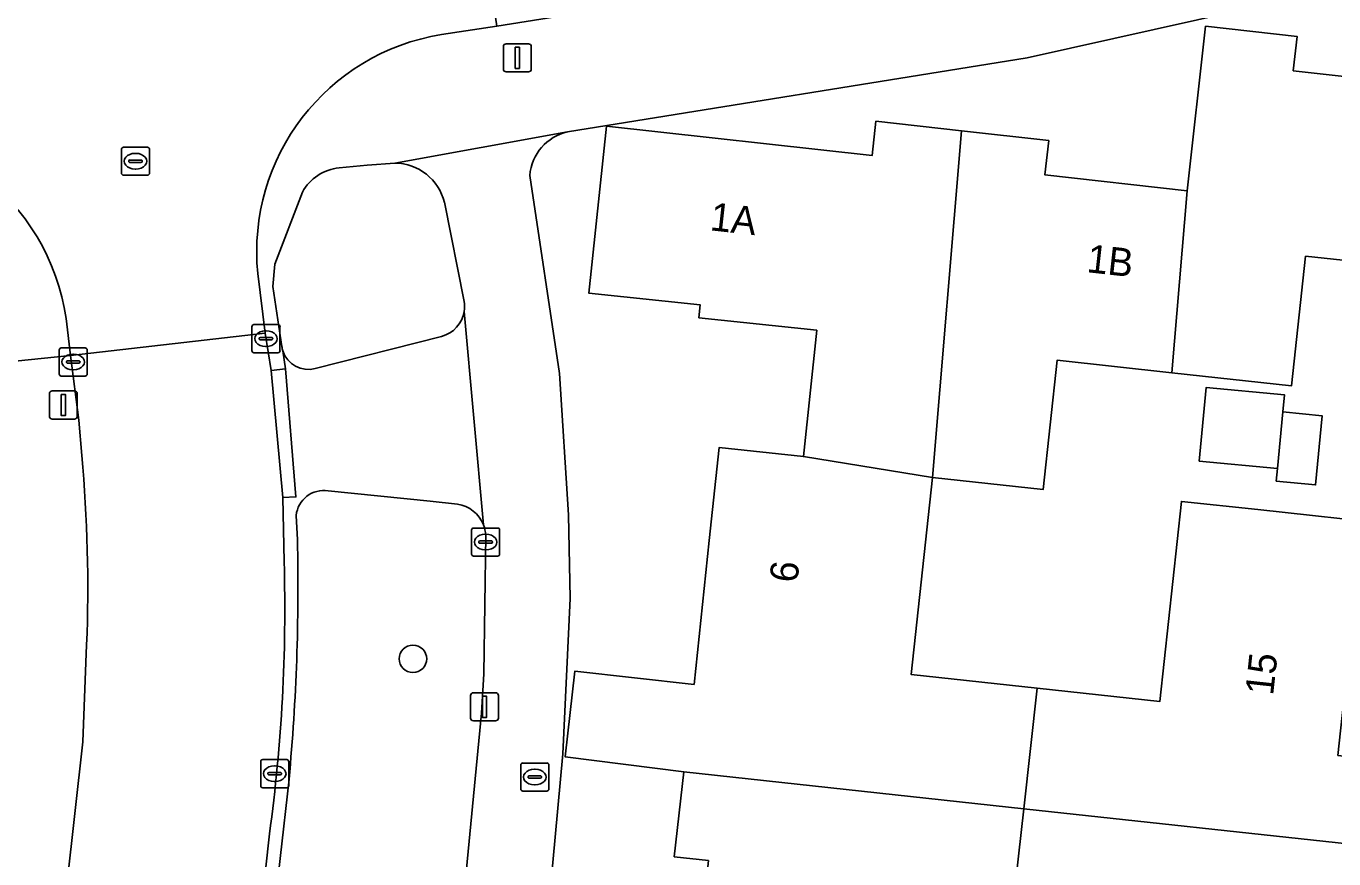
# Model space of a CAD drawing. Extents: x 162026 to 163502, y 387295 to 388169.
# Drawn here: x 162820.92 to 162867.48, y 387561.54 to 387591.19 of the extents above; entities that cross this region are included whole.
import ezdxf

# ---------------------------------------------------------------- set-up
doc = ezdxf.new("R2010")
doc.units = 0
for name, color, linetype in [('IMGEO_Boom', 7, 'Continuous'), ('IMGEO_Brandkraan', 7, 'Continuous'), ('IMGEO_Erf', 7, 'Continuous'), ('IMGEO_Groenvoorziening', 7, 'Continuous'), ('IMGEO_Kolk', 7, 'Continuous'), ('IMGEO_Lichtmast', 7, 'Continuous'), ('IMGEO_Pand', 7, 'Continuous'), ('IMGEO_Pand_nummerreeks', 7, 'Continuous'), ('IMGEO_Rijbaan_lokaal_open', 7, 'Continuous'), ('IMGEO_Rioolput', 7, 'Continuous'), ('IMGEO_Voetpad_open', 7, 'Continuous')]:
    doc.layers.add(name, color=color, linetype=linetype)

msp = doc.modelspace()

# ---------------------------------------------------------------- linework, layer by layer
at = {"layer": 'IMGEO_Boom'}
msp.add_circle((162834.691, 387568.662), 0.489, dxfattribs=at)
at = {"layer": 'IMGEO_Brandkraan'}
for p, q in [((162838.603, 387564.952), (162839.455, 387564.952)), ((162838.528, 387564.026), (162838.528, 387564.878)), ((162838.83, 387564.495), (162839.228, 387564.495)), ((162839.016, 387564.732), (162839.041, 387564.732)), ((162839.529, 387564.878), (162839.529, 387564.026)), ((162838.787, 387564.446), (162838.787, 387564.458)), ((162839.225, 387564.409), (162838.827, 387564.409)), ((162839.039, 387564.172), (162839.014, 387564.172)), ((162839.271, 387564.458), (162839.271, 387564.446)), ((162839.455, 387563.952), (162838.603, 387563.952))]:
    msp.add_line(p, q, dxfattribs=at)
for points in [[(162838.603, 387564.952), (162839.455, 387564.952)], [(162838.528, 387564.026), (162838.528, 387564.878)], [(162839.529, 387564.878), (162839.529, 387564.026)], [(162839.455, 387563.952), (162838.603, 387563.952)]]:
    msp.add_lwpolyline(points, dxfattribs=at)
for centre, radius, start, end in [((162838.605, 387564.876), 0.0765, 91.552, 178.448), ((162838.605, 387564.876), 0.0765, 91.552, 178.448), ((162839.453, 387564.876), 0.0765, 1.552, 88.448), ((162839.453, 387564.876), 0.0765, 1.552, 88.448), ((162838.827, 387564.455), 0.0403, 85.8775, 175.7526), ((162839.232, 387564.457), 0.0386, 1.7309, 96.639), ((162838.605, 387564.028), 0.0765, 181.552, 268.448), ((162838.605, 387564.028), 0.0765, 181.552, 268.448), ((162838.824, 387564.445), 0.0366, 178.938, 274.7102), ((162839.228, 387564.452), 0.043, 264.8664, 352.4533), ((162839.453, 387564.028), 0.0765, 271.552, 358.448), ((162839.453, 387564.028), 0.0765, 271.552, 358.448)]:
    msp.add_arc(centre, radius, start, end, dxfattribs=at)
for centre, major_axis, ratio, start_param, end_param in [((162839.015, 387564.452), (-0.387, 0.002), 0.722429, 4.712389, 7.853982), ((162839.04, 387564.452), (-0.39, 0.002), 0.717154, 1.570796, 4.712389)]:
    msp.add_ellipse(centre, major_axis=major_axis, ratio=ratio, start_param=start_param, end_param=end_param, dxfattribs=at)
at = {"layer": 'IMGEO_Erf'}
for points in [[(162888.362, 387600.569), (162886.928, 387600.477), (162885.507, 387600.258), (162884.112, 387599.913), (162882.753, 387599.444), (162881.441, 387598.856), (162880.329, 387598.24), (162874.962, 387595.569), (162868.954, 387593.201), (162864.169, 387591.759), (162856.563, 387590.064), (162840.199, 387587.429)], [(162862.911, 387591.188), (162866.171, 387590.825), (162866.035, 387589.603), (162871.258, 387589.021), (162876.59, 387588.427), (162876.727, 387589.65), (162879.758, 387589.313), (162882.879, 387588.965), (162882.743, 387587.743), (162888.22, 387587.133), (162889.628, 387600.441)], [(162845.212, 387561.478), (162843.995, 387561.613), (162844.331, 387564.638), (162840.114, 387565.169), (162840.455, 387568.224), (162844.699, 387567.751), (162845.24, 387572.871), (162845.59, 387576.183), (162848.596, 387575.865), (162849.071, 387580.362), (162844.872, 387580.806), (162844.921, 387581.262), (162840.957, 387581.68), (162841.587, 387587.631), (162851.038, 387586.578), (162851.175, 387587.8), (162854.227, 387587.46), (162857.33, 387587.115), (162857.195, 387585.894), (162862.258, 387585.331), (162862.911, 387591.188)], [(162838.848, 387585.875), (162839.905, 387578.825), (162840.228, 387573.789), (162840.291, 387570.808), (162840.027, 387565.273), (162839.229, 387556.632)], [(162870.563, 387582.555), (162866.477, 387582.998), (162865.977, 387578.386), (162861.71, 387578.849), (162857.626, 387579.292), (162857.128, 387574.689), (162853.192, 387575.116), (162852.432, 387568.098), (162856.912, 387567.612), (162861.281, 387567.139), (162862.054, 387574.268), (162864.779, 387573.973), (162869.749, 387573.434)]]:
    msp.add_lwpolyline(points, dxfattribs=at)
msp.add_lwpolyline([(162865.473, 387575.439), (162862.69, 387575.703), (162862.939, 387578.328), (162865.722, 387578.065), (162865.664, 387577.451), (162867.063, 387577.318), (162866.829, 387574.855), (162865.43, 387574.988)], close=True, dxfattribs=at)
msp.add_arc((162840.586, 387585.729), 1.744, 102.8106, 175.184, dxfattribs=at)
at = {"layer": 'IMGEO_Groenvoorziening'}
for points in [[(162834.05, 387586.315), (162833.061, 387586.236), (162832.063, 387586.145)], [(162830.755, 387585.283), (162829.778, 387582.712), (162829.702, 387581.915), (162830.022, 387579.784)], [(162836.511, 387581.39), (162835.81, 387584.916)], [(162831.214, 387578.994), (162835.707, 387580.143)], [(162836.273, 387574.165), (162835.307, 387574.276), (162831.669, 387574.639)], [(162830.535, 387573.769), (162830.576, 387572.896)], [(162837.137, 387566.732), (162837.211, 387568.126), (162837.28, 387573.064)], [(162836.276, 387557.858), (162837.137, 387566.732)], [(162830.278, 387564.375), (162829.645, 387558.728)]]:
    msp.add_lwpolyline(points, dxfattribs=at)
for centre, radius, start, end in [((162832.242, 387584.449), 1.705, 96.0401, 150.7313), ((162834.019, 387584.469), 1.846, 14.0036, 89.035), ((162835.475, 387581.201), 1.053, 350.6348, 10.3201), ((162835.439, 387581.198), 1.088, 284.2762, 351.1314), ((162830.92, 387579.911), 0.907, 188.0483, 198.3114), ((162830.973, 387579.924), 0.961, 198.0863, 284.54), ((162831.507, 387573.676), 0.977, 80.4577, 174.5329), ((162836.117, 387573.012), 1.163, 21.0486, 82.3112), ((162836.093, 387573.005), 1.188, 2.8264, 20.9352), ((162757.299, 387571.193), 73.296, 354.66269, 1.33139)]:
    msp.add_arc(centre, radius, start, end, dxfattribs=at)
at = {"layer": 'IMGEO_Kolk'}
for p, q in [((162828.955, 387579.635), (162828.955, 387580.487)), ((162829.03, 387580.561), (162829.882, 387580.561)), ((162829.443, 387580.341), (162829.468, 387580.341)), ((162829.956, 387580.487), (162829.956, 387579.635)), ((162829.214, 387580.055), (162829.214, 387580.067)), ((162829.652, 387580.018), (162829.254, 387580.018)), ((162829.257, 387580.104), (162829.655, 387580.104)), ((162829.698, 387580.067), (162829.698, 387580.055)), ((162822.092, 387578.805), (162822.092, 387579.657)), ((162822.167, 387579.731), (162823.019, 387579.731)), ((162822.58, 387579.511), (162822.605, 387579.511)), ((162823.093, 387579.657), (162823.093, 387578.805)), ((162829.882, 387579.561), (162829.03, 387579.561)), ((162829.466, 387579.781), (162829.441, 387579.781)), ((162822.351, 387579.225), (162822.351, 387579.237)), ((162822.789, 387579.188), (162822.391, 387579.188)), ((162822.394, 387579.274), (162822.792, 387579.274)), ((162822.603, 387578.951), (162822.578, 387578.951)), ((162822.835, 387579.237), (162822.835, 387579.225)), ((162823.019, 387578.731), (162822.167, 387578.731)), ((162836.776, 387572.393), (162836.776, 387573.245)), ((162836.851, 387573.319), (162837.703, 387573.319)), ((162837.264, 387573.099), (162837.289, 387573.099)), ((162837.777, 387573.245), (162837.777, 387572.393)), ((162837.035, 387572.813), (162837.035, 387572.825)), ((162837.473, 387572.776), (162837.075, 387572.776)), ((162837.078, 387572.862), (162837.476, 387572.862)), ((162837.287, 387572.539), (162837.262, 387572.539)), ((162837.519, 387572.825), (162837.519, 387572.813)), ((162837.703, 387572.319), (162836.851, 387572.319)), ((162829.268, 387564.146), (162829.268, 387564.998)), ((162829.343, 387565.072), (162830.195, 387565.072)), ((162830.269, 387564.998), (162830.269, 387564.146)), ((162829.527, 387564.566), (162829.527, 387564.578)), ((162829.965, 387564.529), (162829.567, 387564.529)), ((162829.57, 387564.615), (162829.968, 387564.615)), ((162829.756, 387564.852), (162829.781, 387564.852)), ((162830.011, 387564.578), (162830.011, 387564.566)), ((162830.195, 387564.072), (162829.343, 387564.072)), ((162829.779, 387564.292), (162829.754, 387564.292))]:
    msp.add_line(p, q, dxfattribs=at)
for points in [[(162828.955, 387579.635), (162828.955, 387580.487)], [(162829.03, 387580.561), (162829.882, 387580.561)], [(162829.956, 387580.487), (162829.956, 387579.635)], [(162822.092, 387578.805), (162822.092, 387579.657)], [(162822.167, 387579.731), (162823.019, 387579.731)], [(162823.093, 387579.657), (162823.093, 387578.805)], [(162829.882, 387579.561), (162829.03, 387579.561)], [(162823.019, 387578.731), (162822.167, 387578.731)], [(162836.776, 387572.393), (162836.776, 387573.245)], [(162836.851, 387573.319), (162837.703, 387573.319)], [(162837.777, 387573.245), (162837.777, 387572.393)], [(162837.703, 387572.319), (162836.851, 387572.319)], [(162829.268, 387564.146), (162829.268, 387564.998)], [(162829.343, 387565.072), (162830.195, 387565.072)], [(162830.269, 387564.998), (162830.269, 387564.146)], [(162830.195, 387564.072), (162829.343, 387564.072)]]:
    msp.add_lwpolyline(points, dxfattribs=at)
for centre, radius, start, end in [((162829.032, 387580.485), 0.0765, 91.552, 178.448), ((162829.032, 387580.485), 0.0765, 91.552, 178.448), ((162829.88, 387580.485), 0.0765, 1.552, 88.448), ((162829.88, 387580.485), 0.0765, 1.552, 88.448), ((162829.254, 387580.064), 0.0403, 85.8775, 175.7526), ((162829.251, 387580.054), 0.0366, 178.938, 274.7102), ((162829.655, 387580.061), 0.043, 264.8664, 352.4533), ((162829.659, 387580.066), 0.0386, 1.7309, 96.639), ((162822.169, 387579.655), 0.0765, 91.552, 178.448), ((162822.169, 387579.655), 0.0765, 91.552, 178.448), ((162823.017, 387579.655), 0.0765, 1.552, 88.448), ((162823.017, 387579.655), 0.0765, 1.552, 88.448), ((162829.032, 387579.637), 0.0765, 181.552, 268.448), ((162829.032, 387579.637), 0.0765, 181.552, 268.448), ((162829.88, 387579.637), 0.0765, 271.552, 358.448), ((162829.88, 387579.637), 0.0765, 271.552, 358.448), ((162822.391, 387579.234), 0.0403, 85.8775, 175.7526), ((162822.388, 387579.224), 0.0366, 178.938, 274.7102), ((162822.792, 387579.231), 0.043, 264.8664, 352.4533), ((162822.796, 387579.236), 0.0386, 1.7309, 96.639), ((162822.169, 387578.807), 0.0765, 181.552, 268.448), ((162822.169, 387578.807), 0.0765, 181.552, 268.448), ((162823.017, 387578.807), 0.0765, 271.552, 358.448), ((162823.017, 387578.807), 0.0765, 271.552, 358.448), ((162836.853, 387573.243), 0.0765, 91.552, 178.448), ((162836.853, 387573.243), 0.0765, 91.552, 178.448), ((162837.701, 387573.243), 0.0765, 1.552, 88.448), ((162837.701, 387573.243), 0.0765, 1.552, 88.448), ((162837.075, 387572.822), 0.0403, 85.8775, 175.7526), ((162837.072, 387572.812), 0.0366, 178.938, 274.7102), ((162837.476, 387572.819), 0.043, 264.8664, 352.4533), ((162837.48, 387572.824), 0.0386, 1.7309, 96.639), ((162836.853, 387572.395), 0.0765, 181.552, 268.448), ((162836.853, 387572.395), 0.0765, 181.552, 268.448), ((162837.701, 387572.395), 0.0765, 271.552, 358.448), ((162837.701, 387572.395), 0.0765, 271.552, 358.448), ((162829.345, 387564.996), 0.0765, 91.552, 178.448), ((162829.345, 387564.996), 0.0765, 91.552, 178.448), ((162830.193, 387564.996), 0.0765, 1.552, 88.448), ((162830.193, 387564.996), 0.0765, 1.552, 88.448), ((162829.567, 387564.575), 0.0403, 85.8775, 175.7526), ((162829.564, 387564.565), 0.0366, 178.938, 274.7102), ((162829.968, 387564.572), 0.043, 264.8664, 352.4533), ((162829.972, 387564.577), 0.0386, 1.7309, 96.639), ((162829.345, 387564.148), 0.0765, 181.552, 268.448), ((162829.345, 387564.148), 0.0765, 181.552, 268.448), ((162830.193, 387564.148), 0.0765, 271.552, 358.448), ((162830.193, 387564.148), 0.0765, 271.552, 358.448)]:
    msp.add_arc(centre, radius, start, end, dxfattribs=at)
for centre, major_axis, ratio, start_param, end_param in [((162829.442, 387580.061), (-0.387, 0.002), 0.722429, 4.712389, 7.853982), ((162829.467, 387580.061), (-0.39, 0.002), 0.717154, 1.570796, 4.712389), ((162822.579, 387579.231), (-0.387, 0.002), 0.722429, 4.712389, 7.853982), ((162822.604, 387579.231), (-0.39, 0.002), 0.717154, 1.570796, 4.712389), ((162837.263, 387572.819), (-0.387, 0.002), 0.722429, 4.712389, 7.853982), ((162837.288, 387572.819), (-0.39, 0.002), 0.717154, 1.570796, 4.712389), ((162829.755, 387564.572), (-0.387, 0.002), 0.722429, 4.712389, 7.853982), ((162829.78, 387564.572), (-0.39, 0.002), 0.717154, 1.570796, 4.712389)]:
    msp.add_ellipse(centre, major_axis=major_axis, ratio=ratio, start_param=start_param, end_param=end_param, dxfattribs=at)
at = {"layer": 'IMGEO_Lichtmast'}
for p, q in [((162838.012, 387590.561), (162838.802, 387590.561)), ((162838.802, 387590.561), (162838.012, 387590.561)), ((162837.912, 387589.661), (162837.912, 387590.461)), ((162837.912, 387590.461), (162837.912, 387589.661)), ((162838.902, 387590.461), (162838.902, 387589.661)), ((162838.902, 387589.661), (162838.902, 387590.461)), ((162838.802, 387589.561), (162838.012, 387589.561)), ((162838.012, 387589.561), (162838.802, 387589.561)), ((162821.746, 387577.3), (162821.746, 387578.1)), ((162821.746, 387578.1), (162821.746, 387577.3)), ((162821.846, 387578.2), (162822.636, 387578.2)), ((162822.636, 387578.2), (162821.846, 387578.2)), ((162822.736, 387578.1), (162822.736, 387577.3)), ((162822.736, 387577.3), (162822.736, 387578.1)), ((162822.636, 387577.2), (162821.846, 387577.2)), ((162821.846, 387577.2), (162822.636, 387577.2)), ((162836.741, 387566.553), (162836.741, 387567.353)), ((162836.741, 387567.353), (162836.741, 387566.553)), ((162836.841, 387567.453), (162837.631, 387567.453)), ((162837.631, 387567.453), (162836.841, 387567.453)), ((162837.731, 387567.353), (162837.731, 387566.553)), ((162837.731, 387566.553), (162837.731, 387567.353)), ((162837.631, 387566.453), (162836.841, 387566.453)), ((162836.841, 387566.453), (162837.631, 387566.453))]:
    msp.add_line(p, q, dxfattribs=at)
for points in [[(162838.332, 387590.436), (162838.482, 387590.436), (162838.482, 387589.686), (162838.332, 387589.686), (162838.332, 387590.436)], [(162822.166, 387578.075), (162822.316, 387578.075), (162822.316, 387577.325), (162822.166, 387577.325), (162822.166, 387578.075)], [(162837.161, 387567.328), (162837.311, 387567.328), (162837.311, 387566.578), (162837.161, 387566.578), (162837.161, 387567.328)]]:
    msp.add_lwpolyline(points, dxfattribs=at)
for centre, start, end in [((162838.012, 387590.461), 90, 180), ((162838.012, 387590.461), 90, 180), ((162838.802, 387590.461), 0, 90), ((162838.802, 387590.461), 360, 90), ((162838.012, 387589.661), 180, 270), ((162838.012, 387589.661), 180, 270), ((162838.802, 387589.661), 270, 0), ((162838.802, 387589.661), 270, 0), ((162821.846, 387578.1), 90, 180), ((162821.846, 387578.1), 90, 180), ((162822.636, 387578.1), 0, 90), ((162822.636, 387578.1), 360, 90), ((162821.846, 387577.3), 180, 270), ((162821.846, 387577.3), 180, 270), ((162822.636, 387577.3), 270, 0), ((162822.636, 387577.3), 270, 0), ((162836.841, 387567.353), 90, 180), ((162836.841, 387567.353), 90, 180), ((162837.631, 387567.353), 0, 90), ((162837.631, 387567.353), 360, 90), ((162836.841, 387566.553), 180, 270), ((162836.841, 387566.553), 180, 270), ((162837.631, 387566.553), 270, 0), ((162837.631, 387566.553), 270, 0)]:
    msp.add_arc(centre, 0.1, start, end, dxfattribs=at)
at = {"layer": 'IMGEO_Pand'}
for points in [[(162866.035, 387589.603), (162866.171, 387590.825), (162862.911, 387591.188), (162862.258, 387585.331), (162861.71, 387578.849), (162865.977, 387578.386), (162866.477, 387582.998), (162870.563, 387582.555), (162871.258, 387589.021)], [(162851.175, 387587.8), (162851.038, 387586.578), (162841.587, 387587.631), (162840.957, 387581.68), (162844.921, 387581.262), (162844.872, 387580.806), (162849.071, 387580.362), (162848.596, 387575.865), (162853.192, 387575.116), (162854.227, 387587.46)], [(162857.195, 387585.894), (162857.33, 387587.115), (162854.227, 387587.46), (162853.192, 387575.116), (162857.128, 387574.689), (162857.626, 387579.292), (162861.71, 387578.849), (162862.258, 387585.331)], [(162865.664, 387577.451), (162865.722, 387578.065), (162862.939, 387578.328), (162862.69, 387575.703), (162865.473, 387575.439)], [(162865.664, 387577.451), (162865.473, 387575.439), (162865.43, 387574.988), (162866.829, 387574.855), (162867.063, 387577.318)], [(162845.59, 387576.183), (162845.24, 387572.871), (162844.699, 387567.751), (162840.455, 387568.224), (162840.114, 387565.169), (162844.331, 387564.638), (162856.437, 387563.325), (162856.912, 387567.612), (162852.432, 387568.098), (162853.192, 387575.116), (162848.596, 387575.865)], [(162856.437, 387563.325), (162868.509, 387562.015), (162868.843, 387565.089), (162867.623, 387565.223), (162868.181, 387570.365), (162869.402, 387570.233), (162869.749, 387573.434), (162864.779, 387573.973), (162862.054, 387574.268), (162861.281, 387567.139), (162856.912, 387567.612)], [(162855.958, 387558.998), (162856.437, 387563.325), (162844.331, 387564.638), (162843.995, 387561.613), (162845.212, 387561.478), (162844.639, 387556.061), (162843.398, 387556.192), (162843.086, 387553.398), (162850.62, 387552.535), (162851.392, 387559.504)], [(162866.954, 387559.076), (162868.176, 387558.944), (162868.509, 387562.015), (162856.437, 387563.325), (162855.958, 387558.998), (162860.409, 387558.506), (162859.66, 387551.5), (162859.64, 387551.36), (162867.261, 387550.527), (162867.617, 387553.802), (162866.396, 387553.935)]]:
    msp.add_lwpolyline(points, close=True, dxfattribs=at)
at = {"layer": 'IMGEO_Rijbaan_lokaal_open'}
for points in [[(162835.708, 387590.89), (162837.673, 387591.19), (162837.373, 387593.264)], [(162822.343, 387580.784), (162822.501, 387579.462), (162829.431, 387580.262), (162829.166, 387582.382)], [(162830.104, 387572.112), (162830.054, 387574.402), (162829.641, 387578.929), (162829.431, 387580.262), (162822.501, 387579.462), (162822.79, 387577.164), (162822.895, 387575.901)], [(162823.07, 387569.156), (162822.93, 387565.711), (162820.929, 387547.733), (162819.703, 387536.738), (162819.297, 387533.095), (162815.613, 387500), (162815.537, 387499.314)], [(162827.986, 387548.029), (162828.631, 387553.845), (162829.044, 387557.572), (162829.582, 387562.428)]]:
    msp.add_lwpolyline(points, dxfattribs=at)
for centre, radius, start, end in [((162836.955, 387583.162), 7.828, 99.1677, 185.7172), ((162814.55, 387579.631), 7.878, 8.4132, 98.6476), ((162772.484, 387571.218), 50.628, 357.6654, 5.307), ((162770.743, 387570.456), 59.384, 352.23085, 1.59826)]:
    msp.add_arc(centre, radius, start, end, dxfattribs=at)
at = {"layer": 'IMGEO_Rioolput'}
for p, q in [((162824.385, 387586.88), (162825.237, 387586.88)), ((162824.31, 387585.954), (162824.31, 387586.806)), ((162824.569, 387586.374), (162824.569, 387586.386)), ((162824.612, 387586.423), (162825.01, 387586.423)), ((162824.798, 387586.66), (162824.823, 387586.66)), ((162825.053, 387586.386), (162825.053, 387586.374)), ((162825.311, 387586.806), (162825.311, 387585.954)), ((162825.007, 387586.337), (162824.609, 387586.337)), ((162824.821, 387586.1), (162824.796, 387586.1)), ((162825.237, 387585.88), (162824.385, 387585.88))]:
    msp.add_line(p, q, dxfattribs=at)
for points in [[(162824.385, 387586.88), (162825.237, 387586.88)], [(162824.31, 387585.954), (162824.31, 387586.806)], [(162825.311, 387586.806), (162825.311, 387585.954)], [(162825.237, 387585.88), (162824.385, 387585.88)]]:
    msp.add_lwpolyline(points, dxfattribs=at)
for centre, radius, start, end in [((162824.387, 387586.804), 0.0765, 91.552, 178.448), ((162824.387, 387586.804), 0.0765, 91.552, 178.448), ((162825.235, 387586.804), 0.0765, 1.552, 88.448), ((162825.235, 387586.804), 0.0765, 1.552, 88.448), ((162824.609, 387586.383), 0.0403, 85.8775, 175.7526), ((162824.606, 387586.373), 0.0366, 178.938, 274.7102), ((162825.01, 387586.38), 0.043, 264.8664, 352.4533), ((162825.014, 387586.385), 0.0386, 1.7309, 96.639), ((162824.387, 387585.956), 0.0765, 181.552, 268.448), ((162824.387, 387585.956), 0.0765, 181.552, 268.448), ((162825.235, 387585.956), 0.0765, 271.552, 358.448), ((162825.235, 387585.956), 0.0765, 271.552, 358.448)]:
    msp.add_arc(centre, radius, start, end, dxfattribs=at)
for centre, major_axis, ratio, start_param, end_param in [((162824.797, 387586.38), (-0.387, 0.002), 0.722429, 4.712389, 7.853982), ((162824.822, 387586.38), (-0.39, 0.002), 0.717154, 1.570796, 4.712389)]:
    msp.add_ellipse(centre, major_axis=major_axis, ratio=ratio, start_param=start_param, end_param=end_param, dxfattribs=at)
at = {"layer": 'IMGEO_Voetpad_open'}
for points in [[(162832.063, 387586.145), (162833.061, 387586.236), (162834.05, 387586.315), (162840.199, 387587.429), (162856.563, 387590.064), (162864.169, 387591.759), (162868.954, 387593.201), (162874.962, 387595.569), (162880.329, 387598.24), (162881.441, 387598.856), (162882.753, 387599.444), (162884.112, 387599.913), (162885.507, 387600.258), (162886.928, 387600.477), (162888.362, 387600.569)], [(162861.322, 387594.961), (162837.673, 387591.19), (162835.708, 387590.89)], [(162840.199, 387587.429), (162834.05, 387586.315)], [(162839.229, 387556.632), (162840.027, 387565.273), (162840.291, 387570.808), (162840.228, 387573.789), (162839.905, 387578.825), (162838.848, 387585.875)], [(162830.022, 387579.784), (162829.702, 387581.915), (162829.778, 387582.712), (162830.755, 387585.283)], [(162835.81, 387584.916), (162836.511, 387581.39)], [(162829.166, 387582.382), (162829.431, 387580.262), (162829.641, 387578.929), (162830.153, 387578.986), (162830.059, 387579.626)], [(162819.423, 387581.249), (162819.594, 387579.17), (162822.501, 387579.462), (162822.343, 387580.784)], [(162837.203, 387573.43), (162836.514, 387581.03)], [(162836.514, 387581.03), (162837.203, 387573.43)], [(162835.707, 387580.143), (162831.214, 387578.994)], [(162822.895, 387575.901), (162822.79, 387577.164), (162822.501, 387579.462), (162819.594, 387579.17), (162819.757, 387577.18), (162820.228, 387572.339), (162820.136, 387567.847), (162820.06, 387567.101), (162819.708, 387563.648)], [(162830.059, 387579.626), (162830.153, 387578.986), (162830.523, 387574.427), (162830.054, 387574.402), (162830.104, 387572.112)], [(162831.669, 387574.639), (162835.307, 387574.276), (162836.273, 387574.165)], [(162830.576, 387572.896), (162830.535, 387573.769)], [(162837.28, 387573.064), (162837.211, 387568.126), (162837.137, 387566.732), (162836.276, 387557.858), (162835.531, 387551.053), (162834.834, 387545.036)], [(162819.297, 387533.095), (162818.8, 387533.146), (162819.206, 387536.789), (162819.703, 387536.738), (162820.929, 387547.733), (162822.93, 387565.711), (162823.07, 387569.156)], [(162829.645, 387558.728), (162830.278, 387564.375)], [(162829.582, 387562.428), (162829.044, 387557.572), (162829.534, 387557.591), (162829.102, 387553.803), (162828.631, 387553.845), (162827.986, 387548.029)]]:
    msp.add_lwpolyline(points, dxfattribs=at)
msp.add_lwpolyline([(162830.153, 387578.986), (162829.641, 387578.929), (162830.054, 387574.402), (162830.523, 387574.427)], close=True, dxfattribs=at)
for centre, radius, start, end in [((162836.955, 387583.162), 7.828, 99.1677, 185.7172), ((162814.55, 387579.631), 7.878, 8.4132, 98.6476), ((162840.586, 387585.729), 1.744, 102.8106, 175.184), ((162832.242, 387584.449), 1.705, 96.0401, 150.7313), ((162834.019, 387584.469), 1.846, 14.0036, 89.035), ((162835.475, 387581.201), 1.053, 350.6348, 10.3201), ((162835.439, 387581.198), 1.088, 284.2762, 351.1314), ((162830.92, 387579.911), 0.907, 188.0483, 198.3114), ((162830.973, 387579.924), 0.961, 198.0863, 284.54), ((162772.484, 387571.218), 50.628, 357.6654, 5.307), ((162831.507, 387573.676), 0.977, 80.4577, 174.5329), ((162836.117, 387573.012), 1.163, 21.0486, 82.3112), ((162836.093, 387573.005), 1.188, 2.8264, 20.9352), ((162757.299, 387571.193), 73.296, 354.66269, 1.33139), ((162770.743, 387570.456), 59.384, 352.23085, 1.59826)]:
    msp.add_arc(centre, radius, start, end, dxfattribs=at)

# ---------------------------------------------------------------- texts
at = {"layer": 'IMGEO_Pand_nummerreeks'}
for s, rotation, p in [('1A', 353.6425, (162845.24, 387583.924)), ('1B', 353.6548, (162858.655, 387582.432)), ('6', 83.9676, (162848.377, 387571.348)), ('15', 83.8066, (162865.317, 387567.335))]:
    msp.add_text(s, height=1, rotation=rotation, dxfattribs=at).set_placement(p)

doc.saveas('drawing.dxf')
